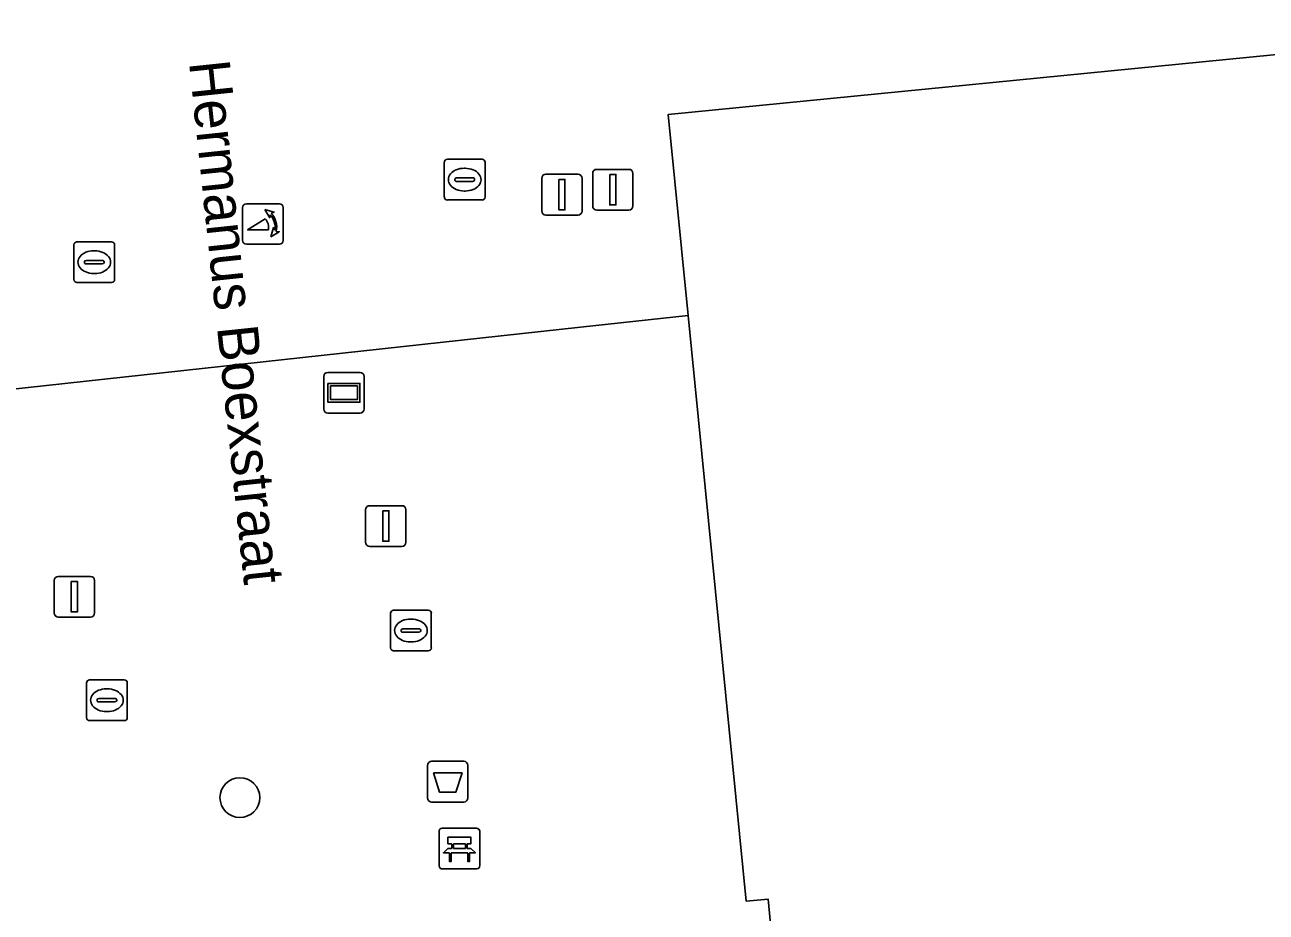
# Model space of a CAD drawing. Extents: x 161087 to 161926, y 382572 to 383873.
# Drawn here: x 161309.13 to 161339.62, y 383529.31 to 383551.11 of the extents above; entities that cross this region are included whole.
import ezdxf

# ---------------------------------------------------------------- set-up
doc = ezdxf.new("R2010")
doc.units = 0
for name, color, linetype in [('IMGEO_Afsluitpaal', 7, 'Continuous'), ('IMGEO_Afvalbak', 7, 'Continuous'), ('IMGEO_Bank', 7, 'Continuous'), ('IMGEO_Boom', 7, 'Continuous'), ('IMGEO_Informatiebord', 7, 'Continuous'), ('IMGEO_Kolk', 7, 'Continuous'), ('IMGEO_Lichtmast', 7, 'Continuous'), ('IMGEO_Openbare_ruimte_label', 7, 'Continuous'), ('IMGEO_Pand', 7, 'Continuous'), ('IMGEO_Poller', 7, 'Continuous'), ('IMGEO_Rioolput', 7, 'Continuous'), ('IMGEO_Voetgangersgebied_open', 7, 'Continuous')]:
    doc.layers.add(name, color=color, linetype=linetype)

msp = doc.modelspace()

# ---------------------------------------------------------------- linework, layer by layer
at = {"layer": 'IMGEO_Afsluitpaal'}
for p, q in [((161321.929, 383547.433), (161322.719, 383547.433)), ((161322.719, 383547.433), (161321.929, 383547.433)), ((161323.079, 383546.655), (161323.079, 383547.455)), ((161323.079, 383547.455), (161323.079, 383546.655)), ((161323.179, 383547.555), (161323.969, 383547.555)), ((161323.969, 383547.555), (161323.179, 383547.555)), ((161324.069, 383547.455), (161324.069, 383546.655)), ((161324.069, 383546.655), (161324.069, 383547.455)), ((161321.829, 383546.533), (161321.829, 383547.333)), ((161321.829, 383547.333), (161321.829, 383546.533)), ((161322.819, 383547.333), (161322.819, 383546.533)), ((161322.819, 383546.533), (161322.819, 383547.333)), ((161322.719, 383546.433), (161321.929, 383546.433)), ((161321.929, 383546.433), (161322.719, 383546.433)), ((161323.969, 383546.555), (161323.179, 383546.555)), ((161323.179, 383546.555), (161323.969, 383546.555))]:
    msp.add_line(p, q, dxfattribs=at)
for points in [[(161323.499, 383547.43), (161323.649, 383547.43), (161323.649, 383546.68), (161323.499, 383546.68), (161323.499, 383547.43)], [(161322.249, 383547.308), (161322.399, 383547.308), (161322.399, 383546.558), (161322.249, 383546.558), (161322.249, 383547.308)]]:
    msp.add_lwpolyline(points, dxfattribs=at)
for centre, start, end in [((161321.929, 383547.333), 90, 180), ((161321.929, 383547.333), 90, 180), ((161322.719, 383547.333), 0, 90), ((161322.719, 383547.333), 360, 90), ((161323.179, 383547.455), 90, 180), ((161323.179, 383547.455), 90, 180), ((161323.969, 383547.455), 0, 90), ((161323.969, 383547.455), 360, 90), ((161321.929, 383546.533), 180, 270), ((161321.929, 383546.533), 180, 270), ((161322.719, 383546.533), 270, 0), ((161322.719, 383546.533), 270, 0), ((161323.179, 383546.655), 180, 270), ((161323.179, 383546.655), 180, 270), ((161323.969, 383546.655), 270, 0), ((161323.969, 383546.655), 270, 0)]:
    msp.add_arc(centre, 0.1, start, end, dxfattribs=at)
at = {"layer": 'IMGEO_Afvalbak'}
for p, q in [((161319.023, 383532.113), (161319.023, 383532.913)), ((161319.023, 383532.913), (161319.023, 383532.113)), ((161319.123, 383533.013), (161319.913, 383533.013)), ((161319.913, 383533.013), (161319.123, 383533.013)), ((161320.013, 383532.913), (161320.013, 383532.113)), ((161320.013, 383532.113), (161320.013, 383532.913)), ((161319.913, 383532.013), (161319.123, 383532.013)), ((161319.123, 383532.013), (161319.913, 383532.013))]:
    msp.add_line(p, q, dxfattribs=at)
msp.add_lwpolyline([(161319.166, 383532.727), (161319.87, 383532.727), (161319.721, 383532.257), (161319.315, 383532.257), (161319.166, 383532.727)], dxfattribs=at)
for centre, start, end in [((161319.123, 383532.913), 90, 180), ((161319.123, 383532.913), 90, 180), ((161319.913, 383532.913), 0, 90), ((161319.913, 383532.913), 360, 90), ((161319.123, 383532.113), 180, 270), ((161319.123, 383532.113), 180, 270), ((161319.913, 383532.113), 270, 0), ((161319.913, 383532.113), 270, 0)]:
    msp.add_arc(centre, 0.1, start, end, dxfattribs=at)
at = {"layer": 'IMGEO_Bank'}
for p, q in [((161319.307, 383530.445), (161319.307, 383531.286)), ((161319.307, 383531.286), (161319.307, 383530.445)), ((161319.382, 383531.37), (161320.223, 383531.37)), ((161320.223, 383531.37), (161319.382, 383531.37)), ((161320.307, 383531.295), (161320.307, 383530.454)), ((161320.307, 383530.454), (161320.307, 383531.295)), ((161319.616, 383530.876), (161319.616, 383530.982)), ((161319.66, 383530.982), (161319.66, 383530.876)), ((161319.948, 383530.988), (161319.666, 383530.988)), ((161319.954, 383530.876), (161319.954, 383530.982)), ((161319.998, 383530.982), (161319.998, 383530.876)), ((161320.004, 383530.768), (161319.611, 383530.768)), ((161319.666, 383530.87), (161319.948, 383530.87)), ((161320.232, 383530.37), (161319.391, 383530.37)), ((161319.391, 383530.37), (161320.232, 383530.37))]:
    msp.add_line(p, q, dxfattribs=at)
for points in [[(161319.61, 383530.988), (161319.524, 383530.988), (161319.524, 383531.149), (161320.087, 383531.149), (161320.087, 383530.988), (161320.004, 383530.988)], [(161319.554, 383530.768), (161319.412, 383530.768), (161319.524, 383530.87), (161319.61, 383530.87)], [(161319.604, 383530.761), (161319.604, 383530.554), (161319.561, 383530.554), (161319.561, 383530.761)], [(161320.004, 383530.87), (161320.087, 383530.87), (161320.199, 383530.768), (161320.06, 383530.768)], [(161320.054, 383530.761), (161320.054, 383530.554), (161320.01, 383530.554), (161320.01, 383530.761)]]:
    msp.add_lwpolyline(points, dxfattribs=at)
for centre, radius, start, end in [((161319.385, 383531.292), 0.0779, 92.4484, 184.2845), ((161319.385, 383531.292), 0.0779, 92.4484, 184.2845), ((161320.229, 383531.292), 0.0779, 2.4484, 94.2845), ((161320.229, 383531.292), 0.0779, 2.4484, 94.2845), ((161319.609, 383530.981), 0.00671, 2.8957, 87.1043), ((161319.666, 383530.981), 0.00671, 92.8957, 177.1043), ((161319.948, 383530.981), 0.00671, 2.8957, 87.1043), ((161320.005, 383530.981), 0.00671, 92.8957, 177.1043), ((161319.554, 383530.761), 0.00671, 2.8957, 87.1043), ((161319.611, 383530.761), 0.00671, 92.8957, 177.1043), ((161319.609, 383530.877), 0.00671, 272.8957, 357.1043), ((161319.666, 383530.877), 0.00671, 182.8957, 267.1043), ((161319.948, 383530.877), 0.00671, 272.8957, 357.1043), ((161320.005, 383530.877), 0.00671, 182.8957, 267.1043), ((161320.003, 383530.761), 0.00671, 2.8957, 87.1043), ((161320.06, 383530.761), 0.00671, 92.8957, 177.1043), ((161319.385, 383530.448), 0.0779, 182.4484, 274.2845), ((161319.385, 383530.448), 0.0779, 182.4484, 274.2845), ((161320.229, 383530.448), 0.0779, 272.4484, 4.2845), ((161320.229, 383530.448), 0.0779, 272.4484, 4.2845)]:
    msp.add_arc(centre, radius, start, end, dxfattribs=at)
at = {"layer": 'IMGEO_Boom'}
msp.add_circle((161314.414, 383532.122), 0.489, dxfattribs=at)
at = {"layer": 'IMGEO_Informatiebord'}
for p, q in [((161316.475, 383541.666), (161316.475, 383542.466)), ((161316.475, 383542.466), (161316.475, 383541.666)), ((161316.575, 383542.566), (161317.365, 383542.566)), ((161317.365, 383542.566), (161316.575, 383542.566)), ((161317.465, 383542.466), (161317.465, 383541.666)), ((161317.465, 383541.666), (161317.465, 383542.466)), ((161317.365, 383541.566), (161316.575, 383541.566)), ((161316.575, 383541.566), (161317.365, 383541.566))]:
    msp.add_line(p, q, dxfattribs=at)
for points in [[(161316.576, 383542.298), (161317.364, 383542.298), (161317.364, 383541.834), (161316.576, 383541.834), (161316.576, 383542.298)], [(161316.641, 383542.233), (161316.641, 383541.899), (161317.299, 383541.899), (161317.299, 383542.233), (161316.641, 383542.233)]]:
    msp.add_lwpolyline(points, dxfattribs=at)
for centre, start, end in [((161316.575, 383542.466), 90, 180), ((161316.575, 383542.466), 90, 180), ((161317.365, 383542.466), 0, 90), ((161317.365, 383542.466), 360, 90), ((161316.575, 383541.666), 180, 270), ((161316.575, 383541.666), 180, 270), ((161317.365, 383541.666), 270, 0), ((161317.365, 383541.666), 270, 0)]:
    msp.add_arc(centre, 0.1, start, end, dxfattribs=at)
at = {"layer": 'IMGEO_Kolk'}
for p, q in [((161310.336, 383544.849), (161310.336, 383545.701)), ((161310.411, 383545.775), (161311.263, 383545.775)), ((161310.824, 383545.555), (161310.849, 383545.555)), ((161311.337, 383545.701), (161311.337, 383544.849)), ((161310.595, 383545.269), (161310.595, 383545.281)), ((161311.033, 383545.232), (161310.635, 383545.232)), ((161310.638, 383545.318), (161311.036, 383545.318)), ((161311.079, 383545.281), (161311.079, 383545.269)), ((161310.847, 383544.995), (161310.822, 383544.995)), ((161311.263, 383544.775), (161310.411, 383544.775)), ((161318.19, 383536.726), (161319.042, 383536.726)), ((161318.115, 383535.8), (161318.115, 383536.652)), ((161318.603, 383536.506), (161318.628, 383536.506)), ((161319.116, 383536.652), (161319.116, 383535.8)), ((161318.374, 383536.22), (161318.374, 383536.232)), ((161318.812, 383536.183), (161318.414, 383536.183)), ((161318.417, 383536.269), (161318.815, 383536.269)), ((161318.858, 383536.232), (161318.858, 383536.22)), ((161318.626, 383535.946), (161318.601, 383535.946)), ((161319.042, 383535.726), (161318.19, 383535.726)), ((161310.647, 383534.088), (161310.647, 383534.94)), ((161310.722, 383535.014), (161311.574, 383535.014)), ((161311.648, 383534.94), (161311.648, 383534.088)), ((161310.949, 383534.557), (161311.347, 383534.557)), ((161311.135, 383534.794), (161311.16, 383534.794)), ((161310.906, 383534.508), (161310.906, 383534.52)), ((161311.344, 383534.471), (161310.946, 383534.471)), ((161311.158, 383534.234), (161311.133, 383534.234)), ((161311.39, 383534.52), (161311.39, 383534.508)), ((161311.574, 383534.014), (161310.722, 383534.014))]:
    msp.add_line(p, q, dxfattribs=at)
for points in [[(161310.336, 383544.849), (161310.336, 383545.701)], [(161310.411, 383545.775), (161311.263, 383545.775)], [(161311.337, 383545.701), (161311.337, 383544.849)], [(161311.263, 383544.775), (161310.411, 383544.775)], [(161318.19, 383536.726), (161319.042, 383536.726)], [(161318.115, 383535.8), (161318.115, 383536.652)], [(161319.116, 383536.652), (161319.116, 383535.8)], [(161319.042, 383535.726), (161318.19, 383535.726)], [(161310.647, 383534.088), (161310.647, 383534.94)], [(161310.722, 383535.014), (161311.574, 383535.014)], [(161311.648, 383534.94), (161311.648, 383534.088)], [(161311.574, 383534.014), (161310.722, 383534.014)]]:
    msp.add_lwpolyline(points, dxfattribs=at)
for centre, radius, start, end in [((161310.413, 383545.699), 0.0765, 91.552, 178.448), ((161310.413, 383545.699), 0.0765, 91.552, 178.448), ((161311.261, 383545.699), 0.0765, 1.552, 88.448), ((161311.261, 383545.699), 0.0765, 1.552, 88.448), ((161310.635, 383545.278), 0.0403, 85.8775, 175.7526), ((161310.632, 383545.268), 0.0366, 178.938, 274.7102), ((161311.036, 383545.275), 0.043, 264.8664, 352.4533), ((161311.04, 383545.28), 0.0386, 1.7309, 96.639), ((161310.413, 383544.851), 0.0765, 181.552, 268.448), ((161310.413, 383544.851), 0.0765, 181.552, 268.448), ((161311.261, 383544.851), 0.0765, 271.552, 358.448), ((161311.261, 383544.851), 0.0765, 271.552, 358.448), ((161318.192, 383536.65), 0.0765, 91.552, 178.448), ((161318.192, 383536.65), 0.0765, 91.552, 178.448), ((161319.04, 383536.65), 0.0765, 1.552, 88.448), ((161319.04, 383536.65), 0.0765, 1.552, 88.448), ((161318.414, 383536.229), 0.0403, 85.8775, 175.7526), ((161318.411, 383536.219), 0.0366, 178.938, 274.7102), ((161318.815, 383536.226), 0.043, 264.8664, 352.4533), ((161318.819, 383536.231), 0.0386, 1.7309, 96.639), ((161318.192, 383535.802), 0.0765, 181.552, 268.448), ((161318.192, 383535.802), 0.0765, 181.552, 268.448), ((161319.04, 383535.802), 0.0765, 271.552, 358.448), ((161319.04, 383535.802), 0.0765, 271.552, 358.448), ((161310.724, 383534.938), 0.0765, 91.552, 178.448), ((161310.724, 383534.938), 0.0765, 91.552, 178.448), ((161311.572, 383534.938), 0.0765, 1.552, 88.448), ((161311.572, 383534.938), 0.0765, 1.552, 88.448), ((161310.946, 383534.517), 0.0403, 85.8775, 175.7526), ((161311.351, 383534.519), 0.0386, 1.7309, 96.639), ((161310.943, 383534.507), 0.0366, 178.938, 274.7102), ((161311.347, 383534.514), 0.043, 264.8664, 352.4533), ((161310.724, 383534.09), 0.0765, 181.552, 268.448), ((161310.724, 383534.09), 0.0765, 181.552, 268.448), ((161311.572, 383534.09), 0.0765, 271.552, 358.448), ((161311.572, 383534.09), 0.0765, 271.552, 358.448)]:
    msp.add_arc(centre, radius, start, end, dxfattribs=at)
for centre, major_axis, ratio, start_param, end_param in [((161310.823, 383545.275), (-0.387, 0.002), 0.722429, 4.712389, 7.853982), ((161310.848, 383545.275), (-0.39, 0.002), 0.717154, 1.570796, 4.712389), ((161318.602, 383536.226), (-0.387, 0.002), 0.722429, 4.712389, 7.853982), ((161318.627, 383536.226), (-0.39, 0.002), 0.717154, 1.570796, 4.712389), ((161311.134, 383534.514), (-0.387, 0.002), 0.722429, 4.712389, 7.853982), ((161311.159, 383534.514), (-0.39, 0.002), 0.717154, 1.570796, 4.712389)]:
    msp.add_ellipse(centre, major_axis=major_axis, ratio=ratio, start_param=start_param, end_param=end_param, dxfattribs=at)
at = {"layer": 'IMGEO_Lichtmast'}
for p, q in [((161317.503, 383538.393), (161317.503, 383539.193)), ((161317.503, 383539.193), (161317.503, 383538.393)), ((161317.603, 383539.293), (161318.393, 383539.293)), ((161318.393, 383539.293), (161317.603, 383539.293)), ((161318.493, 383539.193), (161318.493, 383538.393)), ((161318.493, 383538.393), (161318.493, 383539.193)), ((161318.393, 383538.293), (161317.603, 383538.293)), ((161317.603, 383538.293), (161318.393, 383538.293)), ((161309.854, 383536.657), (161309.854, 383537.457)), ((161309.854, 383537.457), (161309.854, 383536.657)), ((161309.954, 383537.557), (161310.744, 383537.557)), ((161310.744, 383537.557), (161309.954, 383537.557)), ((161310.844, 383537.457), (161310.844, 383536.657)), ((161310.844, 383536.657), (161310.844, 383537.457)), ((161310.744, 383536.557), (161309.954, 383536.557)), ((161309.954, 383536.557), (161310.744, 383536.557))]:
    msp.add_line(p, q, dxfattribs=at)
for points in [[(161317.923, 383539.168), (161318.073, 383539.168), (161318.073, 383538.418), (161317.923, 383538.418), (161317.923, 383539.168)], [(161310.274, 383537.432), (161310.424, 383537.432), (161310.424, 383536.682), (161310.274, 383536.682), (161310.274, 383537.432)]]:
    msp.add_lwpolyline(points, dxfattribs=at)
for centre, start, end in [((161317.603, 383539.193), 90, 180), ((161317.603, 383539.193), 90, 180), ((161318.393, 383539.193), 0, 90), ((161318.393, 383539.193), 360, 90), ((161317.603, 383538.393), 180, 270), ((161317.603, 383538.393), 180, 270), ((161318.393, 383538.393), 270, 0), ((161318.393, 383538.393), 270, 0), ((161309.954, 383537.457), 90, 180), ((161309.954, 383537.457), 90, 180), ((161310.744, 383537.457), 0, 90), ((161310.744, 383537.457), 360, 90), ((161309.954, 383536.657), 180, 270), ((161309.954, 383536.657), 180, 270), ((161310.744, 383536.657), 270, 0), ((161310.744, 383536.657), 270, 0)]:
    msp.add_arc(centre, 0.1, start, end, dxfattribs=at)
at = {"layer": 'IMGEO_Pand'}
msp.add_lwpolyline([(161343.791, 383550.761), (161324.935, 383548.905), (161325.425, 383543.964), (161326.85, 383529.577), (161327.388, 383529.631), (161327.556, 383527.9), (161327.017, 383527.244), (161328.045, 383516.81), (161329.1, 383516.914), (161330.05, 383510.932), (161329.023, 383510.668), (161330.852, 383503.563), (161350.32, 383508.45)], dxfattribs=at)
at = {"layer": 'IMGEO_Poller'}
for p, q in [((161314.481, 383546.616), (161314.481, 383545.809)), ((161314.481, 383546.616), (161314.481, 383545.809)), ((161315.383, 383546.711), (161314.575, 383546.711)), ((161315.383, 383546.711), (161314.575, 383546.711)), ((161315.477, 383545.809), (161315.477, 383546.616)), ((161315.477, 383545.809), (161315.477, 383546.616)), ((161314.575, 383545.714), (161315.383, 383545.714)), ((161314.575, 383545.714), (161315.383, 383545.714))]:
    msp.add_line(p, q, dxfattribs=at)
for points in [[(161315.16, 383546.44), (161315.148, 383546.367), (161315.023, 383546.572)], [(161315.023, 383546.572), (161315.254, 383546.506), (161315.183, 383546.474)], [(161315.116, 383546.067), (161314.603, 383546.067), (161315.033, 383546.342)], [(161315.176, 383545.895), (161315.242, 383546.126), (161315.272, 383546.058)], [(161315.308, 383546.031), (161315.38, 383546.02), (161315.176, 383545.895)]]:
    msp.add_lwpolyline(points, dxfattribs=at)
for centre, radius, start, end in [((161314.575, 383546.616), 0.0946, 90, 180), ((161314.575, 383546.616), 0.0946, 90, 180), ((161314.802, 383546.127), 0.476, 351.7527, 41.1691), ((161314.802, 383546.127), 0.516, 349.3569, 42.2912), ((161315.383, 383546.616), 0.0946, 0, 90), ((161315.383, 383546.616), 0.0946, 0, 90), ((161314.788, 383546.117), 0.332, 351.3247, 42.4854), ((161314.575, 383545.809), 0.0946, 180, 270), ((161314.575, 383545.809), 0.0946, 180, 270), ((161315.383, 383545.809), 0.0946, 270, 0), ((161315.383, 383545.809), 0.0946, 270, 0)]:
    msp.add_arc(centre, radius, start, end, dxfattribs=at)
at = {"layer": 'IMGEO_Rioolput'}
for p, q in [((161319.435, 383546.876), (161319.435, 383547.728)), ((161319.51, 383547.802), (161320.362, 383547.802)), ((161320.436, 383547.728), (161320.436, 383546.876)), ((161319.737, 383547.345), (161320.135, 383547.345)), ((161319.923, 383547.582), (161319.948, 383547.582)), ((161319.694, 383547.296), (161319.694, 383547.308)), ((161320.132, 383547.259), (161319.734, 383547.259)), ((161320.178, 383547.308), (161320.178, 383547.296)), ((161320.362, 383546.802), (161319.51, 383546.802)), ((161319.946, 383547.022), (161319.921, 383547.022))]:
    msp.add_line(p, q, dxfattribs=at)
for points in [[(161319.435, 383546.876), (161319.435, 383547.728)], [(161319.51, 383547.802), (161320.362, 383547.802)], [(161320.436, 383547.728), (161320.436, 383546.876)], [(161320.362, 383546.802), (161319.51, 383546.802)]]:
    msp.add_lwpolyline(points, dxfattribs=at)
for centre, radius, start, end in [((161319.512, 383547.726), 0.0765, 91.552, 178.448), ((161319.512, 383547.726), 0.0765, 91.552, 178.448), ((161320.36, 383547.726), 0.0765, 1.552, 88.448), ((161320.36, 383547.726), 0.0765, 1.552, 88.448), ((161319.734, 383547.305), 0.0403, 85.8775, 175.7526), ((161320.139, 383547.307), 0.0386, 1.7309, 96.639), ((161319.731, 383547.295), 0.0366, 178.938, 274.7102), ((161320.135, 383547.302), 0.043, 264.8664, 352.4533), ((161319.512, 383546.878), 0.0765, 181.552, 268.448), ((161319.512, 383546.878), 0.0765, 181.552, 268.448), ((161320.36, 383546.878), 0.0765, 271.552, 358.448), ((161320.36, 383546.878), 0.0765, 271.552, 358.448)]:
    msp.add_arc(centre, radius, start, end, dxfattribs=at)
for centre, major_axis, ratio, start_param, end_param in [((161319.922, 383547.302), (-0.387, 0.002), 0.722429, 4.712389, 7.853982), ((161319.947, 383547.302), (-0.39, 0.002), 0.717154, 1.570796, 4.712389)]:
    msp.add_ellipse(centre, major_axis=major_axis, ratio=ratio, start_param=start_param, end_param=end_param, dxfattribs=at)
at = {"layer": 'IMGEO_Voetgangersgebied_open'}
for points in [[(161304.155, 383565.778), (161306.422, 383544.348), (161305.994, 383544.303), (161305.99, 383544.343), (161305.662, 383544.309), (161303.88, 383544.123), (161304.51, 383541.685), (161306.212, 383541.87), (161322.782, 383543.676), (161325.425, 383543.964), (161324.935, 383548.905), (161343.791, 383550.761), (161344.073, 383550.789), (161348.11, 383547.853), (161354.469, 383543.195), (161357.975, 383547.977), (161353.394, 383551.332), (161351.878, 383549.224), (161346.129, 383553.448), (161347.908, 383555.85)], [(161327.556, 383527.9), (161327.388, 383529.631), (161326.85, 383529.577), (161325.425, 383543.964), (161322.782, 383543.676), (161306.212, 383541.87), (161304.51, 383541.685), (161306.629, 383533.481), (161306.726, 383533.506), (161306.852, 383533.017), (161306.949, 383533.042), (161307.009, 383532.58), (161307.766, 383529.722), (161308.562, 383526.719)]]:
    msp.add_lwpolyline(points, dxfattribs=at)

# ---------------------------------------------------------------- texts
at = {"layer": 'IMGEO_Openbare_ruimte_label'}
msp.add_text('Hermanus Boexstraat', height=1, rotation=276.03, dxfattribs=at).set_placement((161313.163, 383550.188))

doc.saveas('drawing.dxf')
